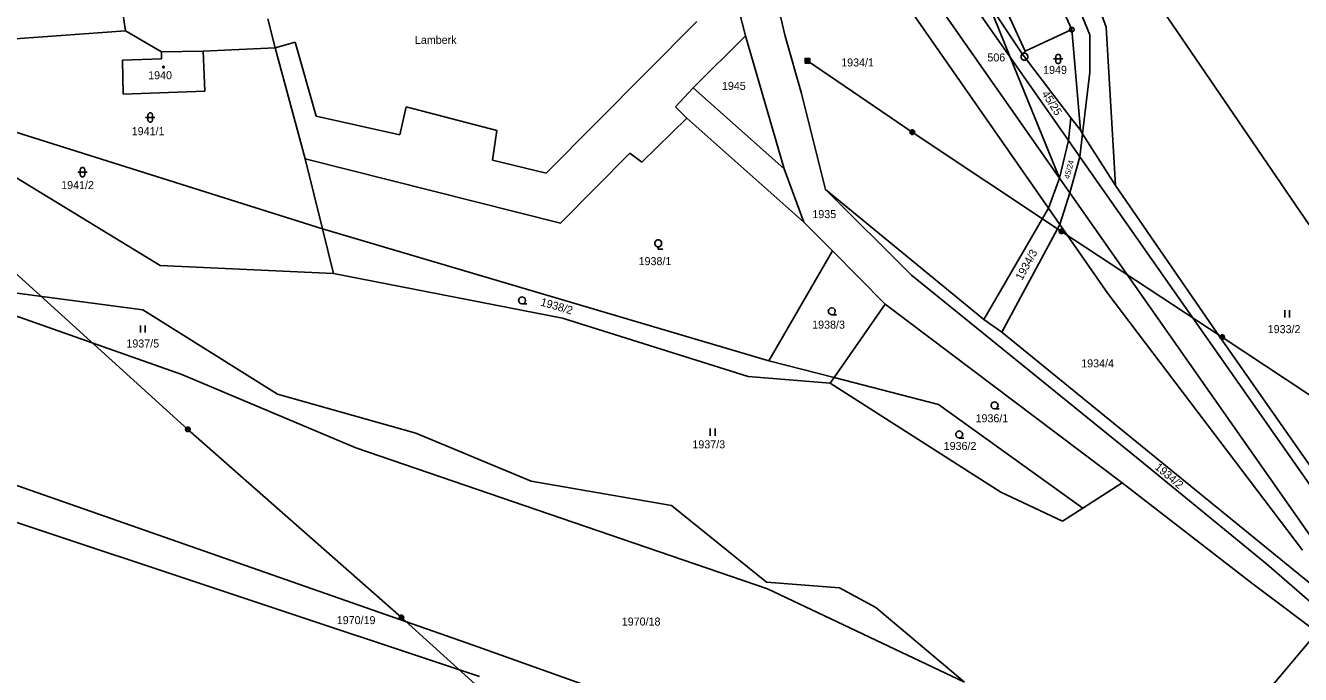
# Model space of a CAD drawing. Extents: x -609861 to -605046, y -1120287 to -1116307.
# Drawn here: x -608125.3 to -607854.5, y -1118046.8 to -1117909.1 of the extents above; entities that cross this region are included whole.
import ezdxf

# ---------------------------------------------------------------- set-up
doc = ezdxf.new("R2010")
doc.units = 0
for name, color, linetype in [('Vrstva 1', 7, 'Continuous'), ('Vrstva 2', 7, 'Continuous'), ('Vrstva 3', 7, 'Continuous'), ('Vrstva 4', 7, 'Continuous'), ('Vrstva 5', 7, 'Continuous'), ('Vrstva 6', 7, 'Continuous'), ('Vrstva 7', 7, 'Continuous'), ('Vrstva 8', 7, 'Continuous')]:
    doc.layers.add(name, color=color, linetype=linetype)

msp = doc.modelspace()

# ---------------------------------------------------------------- linework, layer by layer
at = {"layer": 'Vrstva 1'}
for p, q in [((-607934.53, -1117909.8), (-607983.27, -1117839.57)), ((-607972.34, -1117911.3), (-607986.06, -1117857.13)), ((-607963.91, -1117911.32), (-607975.43, -1117862.91)), ((-607852.62, -1117951.35), (-607906.94, -1117871.87)), ((-607907.61, -1117876.14), (-607895.77, -1117909.4)), ((-607910.82, -1117893.02), (-607903.04, -1117909.95)), ((-607899.23, -1117911.05), (-607905.36, -1117896.01)), ((-607920.71, -1117897.56), (-607912.93, -1117914.5)), ((-607920.85, -1117904.23), (-607916.12, -1117915.81)), ((-607913.59, -1117915.1), (-607920.85, -1117904.23)), ((-608104.81, -1117904.98), (-608104.05, -1117910.22)), ((-607908.03, -1117947.84), (-607934.53, -1117909.8)), ((-607895.77, -1117909.4), (-607893.8, -1117943)), ((-608104.05, -1117910.22), (-608158.33, -1117914.1)), ((-608096.34, -1117914.64), (-608104.05, -1117910.22)), ((-607972.34, -1117911.3), (-607983.46, -1117922.3)), ((-607964.15, -1117939.49), (-607972.34, -1117911.3)), ((-607960.48, -1117923.54), (-607963.91, -1117911.32)), ((-607903.04, -1117909.95), (-607912.93, -1117914.5)), ((-607903.04, -1117909.95), (-607901.22, -1117931.31)), ((-607899.21, -1117918.96), (-607899.23, -1117911.05)), ((-608096.38, -1117916.14), (-608096.34, -1117914.64)), ((-608087.52, -1117914.51), (-608096.34, -1117914.64)), ((-608072.2, -1117913.81), (-608087.52, -1117914.51)), ((-608087.52, -1117914.51), (-608087.17, -1117923.01)), ((-608065.86, -1117937.4), (-608072.2, -1117913.81)), ((-607912.93, -1117914.5), (-607913.59, -1117915.1)), ((-607903.23, -1117928.68), (-607913.59, -1117915.1)), ((-608104.62, -1117916.43), (-608096.38, -1117916.14)), ((-608104.48, -1117923.65), (-608104.62, -1117916.43)), ((-607916.12, -1117915.81), (-607905.64, -1117941.45)), ((-607900.75, -1117932.05), (-607899.21, -1117918.96)), ((-608062.18, -1117952.24), (-608158.55, -1117921.87)), ((-608087.17, -1117923.01), (-608104.48, -1117923.65)), ((-607983.46, -1117922.3), (-607964.15, -1117939.49)), ((-607955.39, -1117943.91), (-607960.48, -1117923.54)), ((-607994.35, -1117938.08), (-607984.81, -1117928.77)), ((-607984.81, -1117928.77), (-607959.93, -1117950.85)), ((-607903.23, -1117928.68), (-607903.75, -1117933.46)), ((-607901.22, -1117931.31), (-607903.23, -1117928.68)), ((-607900.75, -1117932.05), (-607901.22, -1117931.31)), ((-607903.75, -1117933.46), (-607905.64, -1117941.45)), ((-607901.32, -1117936.93), (-607900.75, -1117932.05)), ((-607893.8, -1117943), (-607900.75, -1117932.05)), ((-608011.62, -1117951.03), (-607996.9, -1117936.14)), ((-607996.9, -1117936.14), (-607994.35, -1117938.08)), ((-607903.44, -1117944.59), (-607901.32, -1117936.93)), ((-608131.98, -1117938.48), (-608096.66, -1117960.03)), ((-608062.18, -1117952.24), (-608065.86, -1117937.4)), ((-608065.86, -1117937.4), (-608011.62, -1117951.03)), ((-607959.93, -1117950.85), (-607964.15, -1117939.49)), ((-607905.64, -1117941.45), (-607908.03, -1117947.84)), ((-607955.39, -1117943.91), (-607921.76, -1117971.5)), ((-607937.13, -1117962.1), (-607955.39, -1117943.91)), ((-607905.63, -1117951.29), (-607903.44, -1117944.59)), ((-607893.8, -1117943), (-607872.32, -1117974.16)), ((-607908.03, -1117947.84), (-607921.76, -1117971.5)), ((-607905.63, -1117951.29), (-607908.03, -1117947.84)), ((-608059.83, -1117961.68), (-608062.18, -1117952.24)), ((-607967.36, -1117980.22), (-608062.18, -1117952.24)), ((-607953.9, -1117956.92), (-607959.93, -1117950.85)), ((-607917.93, -1117974.2), (-607905.63, -1117951.29)), ((-607895.4, -1117965.97), (-607905.63, -1117951.29)), ((-607967.36, -1117980.22), (-607953.9, -1117956.92)), ((-607942.68, -1117968.19), (-607953.9, -1117956.92)), ((-608096.66, -1117960.03), (-608059.83, -1117961.68)), ((-608059.83, -1117961.68), (-608011.22, -1117971.2)), ((-607888.62, -1118001.35), (-607937.13, -1117962.1)), ((-608100.31, -1117969.41), (-608131.86, -1117965.24)), ((-607854.04, -1118020.44), (-607895.4, -1117965.97)), ((-608092.05, -1117983.18), (-608131.94, -1117969.07)), ((-608071.76, -1117987.29), (-608100.31, -1117969.41)), ((-607953.5, -1117983.8), (-607942.68, -1117968.19)), ((-607892.36, -1118006.13), (-607942.68, -1117968.19)), ((-608011.22, -1117971.2), (-607971.8, -1117983.58)), ((-607921.76, -1117971.5), (-607917.93, -1117974.2)), ((-607917.93, -1117974.2), (-607846, -1118032.78)), ((-607872.32, -1117974.16), (-607823.12, -1118044.5)), ((-607953.5, -1117983.8), (-607967.36, -1117980.22)), ((-608055.08, -1117998.7), (-608092.05, -1117983.18)), ((-607971.8, -1117983.58), (-607954.34, -1117985.01)), ((-607954.34, -1117985.01), (-607953.5, -1117983.8)), ((-607954.34, -1117985.01), (-607918.14, -1118008.11)), ((-607931.34, -1117989.51), (-607953.5, -1117983.8)), ((-608042.35, -1117995.63), (-608071.76, -1117987.29)), ((-607900.69, -1118011.5), (-607931.34, -1117989.51)), ((-608017.88, -1118005.76), (-608042.35, -1117995.63)), ((-607967.67, -1118028.67), (-608055.08, -1117998.7)), ((-607861.61, -1118023.39), (-607888.62, -1118001.35)), ((-608138.16, -1118002.83), (-608030.19, -1118040.57)), ((-607988.05, -1118010.93), (-608017.88, -1118005.76)), ((-607900.69, -1118011.5), (-607892.36, -1118006.13)), ((-607892.36, -1118006.13), (-607864.8, -1118027.41)), ((-607918.14, -1118008.11), (-607905.01, -1118014.29)), ((-608028.81, -1118047.24), (-608133.35, -1118012.47)), ((-607967.87, -1118027.22), (-607988.05, -1118010.93)), ((-607905.01, -1118014.29), (-607900.69, -1118011.5)), ((-607844.36, -1118038.41), (-607861.61, -1118023.39)), ((-607952.42, -1118028.41), (-607967.87, -1118027.22)), ((-607925.86, -1118048.49), (-607967.67, -1118028.67)), ((-607944.69, -1118032.58), (-607952.42, -1118028.41)), ((-607864.8, -1118027.41), (-607839.64, -1118046.41)), ((-607925.86, -1118048.49), (-607944.69, -1118032.58)), ((-608030.19, -1118040.57), (-608001.22, -1118050.9))]:
    msp.add_line(p, q, dxfattribs=at)
at = {"layer": 'Vrstva 3'}
for p, q in [((-607857.82, -1117969.52), (-607857.82, -1117971.02)), ((-607856.82, -1117971.02), (-607856.82, -1117969.52)), ((-608100.86, -1117972.76), (-608100.86, -1117974.26)), ((-608099.86, -1117974.26), (-608099.86, -1117972.76)), ((-607979.82, -1117994.64), (-607979.82, -1117996.14)), ((-607978.82, -1117996.14), (-607978.82, -1117994.64))]:
    msp.add_line(p, q, dxfattribs=at)
for points in [[(-607906.47, -1117915.68), (-607906.37, -1117915.39), (-607906.12, -1117915.21), (-607905.81, -1117915.21), (-607905.56, -1117915.39), (-607905.46, -1117915.68), (-607905.46, -1117916.68), (-607905.56, -1117916.97), (-607905.81, -1117917.15), (-607906.12, -1117917.15), (-607906.37, -1117916.97), (-607906.47, -1117916.68)], [(-608099.26, -1117928.11), (-608099.16, -1117927.82), (-608098.91, -1117927.64), (-608098.6, -1117927.64), (-608098.35, -1117927.82), (-608098.25, -1117928.11), (-608098.25, -1117929.11), (-608098.35, -1117929.4), (-608098.6, -1117929.58), (-608098.91, -1117929.58), (-608099.16, -1117929.4), (-608099.26, -1117929.11)], [(-608113.65, -1117939.69), (-608113.55, -1117939.4), (-608113.3, -1117939.22), (-608112.99, -1117939.22), (-608112.74, -1117939.4), (-608112.64, -1117939.69), (-608112.64, -1117940.69), (-608112.74, -1117940.98), (-608112.99, -1117941.16), (-608113.3, -1117941.16), (-608113.55, -1117940.98), (-608113.65, -1117940.69)]]:
    msp.add_lwpolyline(points, close=True, dxfattribs=at)
for points in [[(-607906.97, -1117916.18), (-607905.7, -1117916.18), (-607904.97, -1117916.18)], [(-608099.76, -1117928.61), (-608098.49, -1117928.61), (-608097.76, -1117928.61)], [(-608114.15, -1117940.19), (-608112.88, -1117940.19), (-608112.15, -1117940.19)], [(-607990.89, -1117956.04), (-607991.08, -1117956.04), (-607991.42, -1117955.85), (-607991.61, -1117955.51), (-607991.61, -1117955.12), (-607991.42, -1117954.78), (-607991.08, -1117954.59), (-607990.69, -1117954.59), (-607990.35, -1117954.78), (-607990.16, -1117955.12), (-607990.16, -1117955.51), (-607990.35, -1117955.85), (-607990.69, -1117956.04), (-607990.88, -1117956.04), (-607990.88, -1117956.57), (-607989.88, -1117956.57)], [(-608019.79, -1117968.16), (-608020.17, -1117968.06), (-608020.44, -1117967.79), (-608020.54, -1117967.42), (-608020.44, -1117967.05), (-608020.17, -1117966.78), (-608019.8, -1117966.68), (-608019.43, -1117966.78), (-608019.16, -1117967.05), (-608019.06, -1117967.43), (-608019.16, -1117967.81), (-608019.43, -1117968.08), (-608019.81, -1117968.18), (-608018.81, -1117968.18)], [(-607954.02, -1117970.47), (-607954.4, -1117970.37), (-607954.67, -1117970.1), (-607954.77, -1117969.73), (-607954.67, -1117969.36), (-607954.4, -1117969.09), (-607954.03, -1117968.99), (-607953.66, -1117969.09), (-607953.39, -1117969.36), (-607953.29, -1117969.74), (-607953.39, -1117970.12), (-607953.66, -1117970.39), (-607954.04, -1117970.49), (-607953.04, -1117970.49)], [(-607919.44, -1117990.45), (-607919.82, -1117990.35), (-607920.09, -1117990.08), (-607920.19, -1117989.71), (-607920.09, -1117989.34), (-607919.82, -1117989.07), (-607919.45, -1117988.97), (-607919.08, -1117989.07), (-607918.81, -1117989.34), (-607918.71, -1117989.72), (-607918.81, -1117990.1), (-607919.08, -1117990.37), (-607919.46, -1117990.47), (-607918.46, -1117990.47)], [(-607926.96, -1117996.62), (-607927.34, -1117996.52), (-607927.61, -1117996.25), (-607927.71, -1117995.88), (-607927.61, -1117995.51), (-607927.34, -1117995.24), (-607926.97, -1117995.14), (-607926.6, -1117995.24), (-607926.33, -1117995.51), (-607926.23, -1117995.89), (-607926.33, -1117996.27), (-607926.6, -1117996.54), (-607926.98, -1117996.64), (-607925.98, -1117996.64)]]:
    msp.add_lwpolyline(points, dxfattribs=at)
at = {"layer": 'Vrstva 4'}
for p, q in [((-608006.69, -1117786.53), (-607916.12, -1117915.81)), ((-607905.64, -1117941.45), (-607994.72, -1117814.29)), ((-608073.81, -1117907.67), (-608072.2, -1117913.81)), ((-608014.71, -1117940.39), (-607982.69, -1117908.22)), ((-608072.2, -1117913.81), (-608067.97, -1117912.64)), ((-608067.97, -1117912.64), (-608063.5, -1117928.32)), ((-607916.12, -1117915.81), (-607903.75, -1117933.46)), ((-607987.2, -1117926.33), (-607983.46, -1117922.3)), ((-608063.5, -1117928.32), (-608045.77, -1117932.31)), ((-608045.77, -1117932.31), (-608044.38, -1117926.32)), ((-608044.38, -1117926.32), (-608025.14, -1117931.34)), ((-607984.81, -1117928.77), (-607987.2, -1117926.33)), ((-608025.14, -1117931.34), (-608026.1, -1117937.65)), ((-607903.75, -1117933.46), (-607901.32, -1117936.93)), ((-607901.32, -1117936.93), (-607825.16, -1118045.64)), ((-608026.1, -1117937.65), (-608014.71, -1117940.39)), ((-607903.44, -1117944.59), (-607905.64, -1117941.45)), ((-607835.63, -1118041.38), (-607903.44, -1117944.59))]:
    msp.add_line(p, q, dxfattribs=at)
at = {"layer": 'Vrstva 5'}
msp.add_lwpolyline([(-608095.86, -1117917.73), (-608095.77, -1117917.88), (-608095.86, -1117918.03), (-608096.04, -1117918.03), (-608096.13, -1117917.88), (-608096.04, -1117917.73)], close=True, dxfattribs=at)
at = {"layer": 'Vrstva 6'}
for p, q in [((-607936.93, -1117931.72), (-607959.2, -1117916.55)), ((-607905.24, -1117952.79), (-607936.93, -1117931.72)), ((-607871.11, -1117975.24), (-607905.24, -1117952.79)), ((-608090.79, -1117994.8), (-608134.96, -1117954.76)), ((-607824.31, -1118006.2), (-607871.11, -1117975.24)), ((-608045.43, -1118034.73), (-608090.79, -1117994.8)), ((-608000.93, -1118074.83), (-608045.43, -1118034.73)), ((-607852.01, -1118039.13), (-607882.12, -1118074.83))]:
    msp.add_line(p, q, dxfattribs=at)
for points in [[(-607959.7, -1117916.05), (-607958.7, -1117916.05), (-607958.7, -1117917.05), (-607959.7, -1117917.05), (-607959.7, -1117916.05), (-607959.64, -1117916.11), (-607958.76, -1117916.11), (-607958.76, -1117916.19), (-607959.64, -1117916.19), (-607959.64, -1117916.27), (-607958.76, -1117916.27), (-607958.76, -1117916.35), (-607959.64, -1117916.35), (-607959.64, -1117916.43), (-607958.76, -1117916.43), (-607958.76, -1117916.51), (-607959.64, -1117916.51), (-607959.64, -1117916.59), (-607958.76, -1117916.59), (-607958.76, -1117916.67), (-607959.64, -1117916.67), (-607959.64, -1117916.75), (-607958.76, -1117916.75), (-607958.76, -1117916.83), (-607959.64, -1117916.83), (-607959.64, -1117916.91), (-607958.76, -1117916.91), (-607958.76, -1117916.99), (-607959.64, -1117916.99)], [(-607937.08, -1117931.24), (-607936.77, -1117931.24), (-607936.52, -1117931.42), (-607936.42, -1117931.71), (-607936.52, -1117932), (-607936.77, -1117932.18), (-607937.08, -1117932.18), (-607937.33, -1117932), (-607937.43, -1117931.71), (-607937.33, -1117931.42), (-607937.08, -1117931.24), (-607937.05, -1117931.28), (-607936.81, -1117931.28), (-607936.65, -1117931.36), (-607937.21, -1117931.36), (-607937.29, -1117931.44), (-607936.57, -1117931.44), (-607936.57, -1117931.52), (-607937.29, -1117931.52), (-607937.33, -1117931.6), (-607936.53, -1117931.6), (-607936.49, -1117931.68), (-607937.37, -1117931.68), (-607937.37, -1117931.76), (-607936.49, -1117931.76), (-607936.52, -1117931.84), (-607937.33, -1117931.84), (-607937.32, -1117931.92), (-607936.51, -1117931.92), (-607936.56, -1117932), (-607937.28, -1117932), (-607937.2, -1117932.08), (-607936.64, -1117932.08), (-607936.75, -1117932.16), (-607937.09, -1117932.16)], [(-607905.39, -1117952.31), (-607905.08, -1117952.31), (-607904.83, -1117952.49), (-607904.73, -1117952.78), (-607904.83, -1117953.07), (-607905.08, -1117953.25), (-607905.39, -1117953.25), (-607905.64, -1117953.07), (-607905.74, -1117952.78), (-607905.64, -1117952.49), (-607905.39, -1117952.31), (-607905.36, -1117952.35), (-607905.12, -1117952.35), (-607904.96, -1117952.43), (-607905.52, -1117952.43), (-607905.6, -1117952.51), (-607904.88, -1117952.51), (-607904.88, -1117952.59), (-607905.6, -1117952.59), (-607905.64, -1117952.67), (-607904.84, -1117952.67), (-607904.8, -1117952.75), (-607905.68, -1117952.75), (-607905.68, -1117952.83), (-607904.8, -1117952.83), (-607904.83, -1117952.91), (-607905.64, -1117952.91), (-607905.63, -1117952.99), (-607904.82, -1117952.99), (-607904.87, -1117953.07), (-607905.59, -1117953.07), (-607905.51, -1117953.15), (-607904.95, -1117953.15), (-607905.06, -1117953.23), (-607905.4, -1117953.23)], [(-607871.26, -1117974.76), (-607870.95, -1117974.76), (-607870.7, -1117974.94), (-607870.6, -1117975.23), (-607870.7, -1117975.52), (-607870.95, -1117975.7), (-607871.26, -1117975.7), (-607871.51, -1117975.52), (-607871.61, -1117975.23), (-607871.51, -1117974.94), (-607871.26, -1117974.76), (-607871.23, -1117974.8), (-607870.99, -1117974.8), (-607870.83, -1117974.88), (-607871.39, -1117974.88), (-607871.47, -1117974.96), (-607870.75, -1117974.96), (-607870.75, -1117975.04), (-607871.47, -1117975.04), (-607871.51, -1117975.12), (-607870.71, -1117975.12), (-607870.67, -1117975.2), (-607871.55, -1117975.2), (-607871.55, -1117975.28), (-607870.67, -1117975.28), (-607870.7, -1117975.36), (-607871.51, -1117975.36), (-607871.5, -1117975.44), (-607870.69, -1117975.44), (-607870.74, -1117975.52), (-607871.46, -1117975.52), (-607871.38, -1117975.6), (-607870.82, -1117975.6), (-607870.93, -1117975.68), (-607871.27, -1117975.68)], [(-608090.94, -1117994.32), (-608090.63, -1117994.32), (-608090.38, -1117994.5), (-608090.28, -1117994.79), (-608090.38, -1117995.08), (-608090.63, -1117995.26), (-608090.94, -1117995.26), (-608091.19, -1117995.08), (-608091.29, -1117994.79), (-608091.19, -1117994.5), (-608090.94, -1117994.32), (-608090.91, -1117994.36), (-608090.67, -1117994.36), (-608090.51, -1117994.44), (-608091.07, -1117994.44), (-608091.15, -1117994.52), (-608090.43, -1117994.52), (-608090.43, -1117994.6), (-608091.15, -1117994.6), (-608091.19, -1117994.68), (-608090.39, -1117994.68), (-608090.35, -1117994.76), (-608091.23, -1117994.76), (-608091.23, -1117994.84), (-608090.35, -1117994.84), (-608090.38, -1117994.92), (-608091.19, -1117994.92), (-608091.18, -1117995), (-608090.37, -1117995), (-608090.42, -1117995.08), (-608091.14, -1117995.08), (-608091.06, -1117995.16), (-608090.5, -1117995.16), (-608090.61, -1117995.24), (-608090.95, -1117995.24)], [(-608045.58, -1118034.25), (-608045.27, -1118034.25), (-608045.02, -1118034.43), (-608044.92, -1118034.72), (-608045.02, -1118035.01), (-608045.27, -1118035.19), (-608045.58, -1118035.19), (-608045.83, -1118035.01), (-608045.93, -1118034.72), (-608045.83, -1118034.43), (-608045.58, -1118034.25), (-608045.55, -1118034.29), (-608045.31, -1118034.29), (-608045.15, -1118034.37), (-608045.71, -1118034.37), (-608045.79, -1118034.45), (-608045.07, -1118034.45), (-608045.07, -1118034.53), (-608045.79, -1118034.53), (-608045.83, -1118034.61), (-608045.03, -1118034.61), (-608044.99, -1118034.69), (-608045.87, -1118034.69), (-608045.87, -1118034.77), (-608044.99, -1118034.77), (-608045.02, -1118034.85), (-608045.83, -1118034.85), (-608045.82, -1118034.93), (-608045.01, -1118034.93), (-608045.06, -1118035.01), (-608045.78, -1118035.01), (-608045.7, -1118035.09), (-608045.14, -1118035.09), (-608045.25, -1118035.17), (-608045.59, -1118035.17)]]:
    msp.add_lwpolyline(points, dxfattribs=at)
at = {"layer": 'Vrstva 8'}
for p, q in [((-607903.16, -1117909.95), (-607902.92, -1117909.95)), ((-607913.15, -1117915.7), (-607913.05, -1117915.7))]:
    msp.add_line(p, q, dxfattribs=at)
for points in [[(-607902.89, -1117909.47), (-607902.64, -1117909.65), (-607902.54, -1117909.94), (-607902.64, -1117910.23), (-607902.89, -1117910.41), (-607903.2, -1117910.41), (-607903.45, -1117910.23), (-607903.55, -1117909.94), (-607903.45, -1117909.65), (-607903.2, -1117909.47)], [(-607912.91, -1117914.98), (-607912.57, -1117915.17), (-607912.38, -1117915.51), (-607912.38, -1117915.9), (-607912.57, -1117916.24), (-607912.91, -1117916.43), (-607913.3, -1117916.43), (-607913.64, -1117916.24), (-607913.83, -1117915.9), (-607913.83, -1117915.51), (-607913.64, -1117915.17), (-607913.3, -1117914.98)]]:
    msp.add_lwpolyline(points, close=True, dxfattribs=at)

# ---------------------------------------------------------------- texts
at = {"layer": 'Vrstva 2'}
for s, p in [('1934/1', (-607952.027, -1117917.77)), ('1949', (-607909.147, -1117919.33)), ('1940', (-608099.197, -1117920.48)), ('1945', (-607977.357, -1117922.73)), ('1941/1', (-608102.697, -1117932.35)), ('1941/2', (-608117.677, -1117943.79)), ('1935', (-607958.147, -1117949.96)), ('1938/1', (-607995.047, -1117959.94)), ('1938/3', (-607958.187, -1117973.42)), ('1933/2', (-607861.447, -1117974.37)), ('1937/5', (-608103.827, -1117977.42)), ('1934/4', (-607901.057, -1117981.64)), ('1936/1', (-607923.497, -1117993.29)), ('1937/3', (-607983.627, -1117998.82)), ('1936/2', (-607930.267, -1117999.17)), ('1970/19', (-608059.147, -1118036.14)), ('1970/18', (-607998.627, -1118036.44))]:
    msp.add_text(s, height=1.7, dxfattribs=at).set_placement(p)
for s, height, rotation, p in [('45/25', 1.7, 302.40713, (-607909.513, -1117923.57)), ('45/24', 1.2, 75.57313, (-607903.568, -1117941.728)), ('1934/3', 1.7, 61.19189, (-607913.631, -1117963.296)), ('1938/2', 1.7, 343.77468, (-608016.003, -1117968.48)), ('1934/2', 1.7, 319.48127, (-607885.561, -1118003.045))]:
    msp.add_text(s, height=height, rotation=rotation, dxfattribs=at).set_placement(p)
at = {"layer": 'Vrstva 7'}
msp.add_text('Lamberk', height=1.7, dxfattribs=at).set_placement((-608042.553, -1117912.98))
at = {"layer": 'Vrstva 8'}
msp.add_text('506', height=1.7, dxfattribs=at).set_placement((-607920.983, -1117916.7))

doc.saveas('drawing.dxf')
